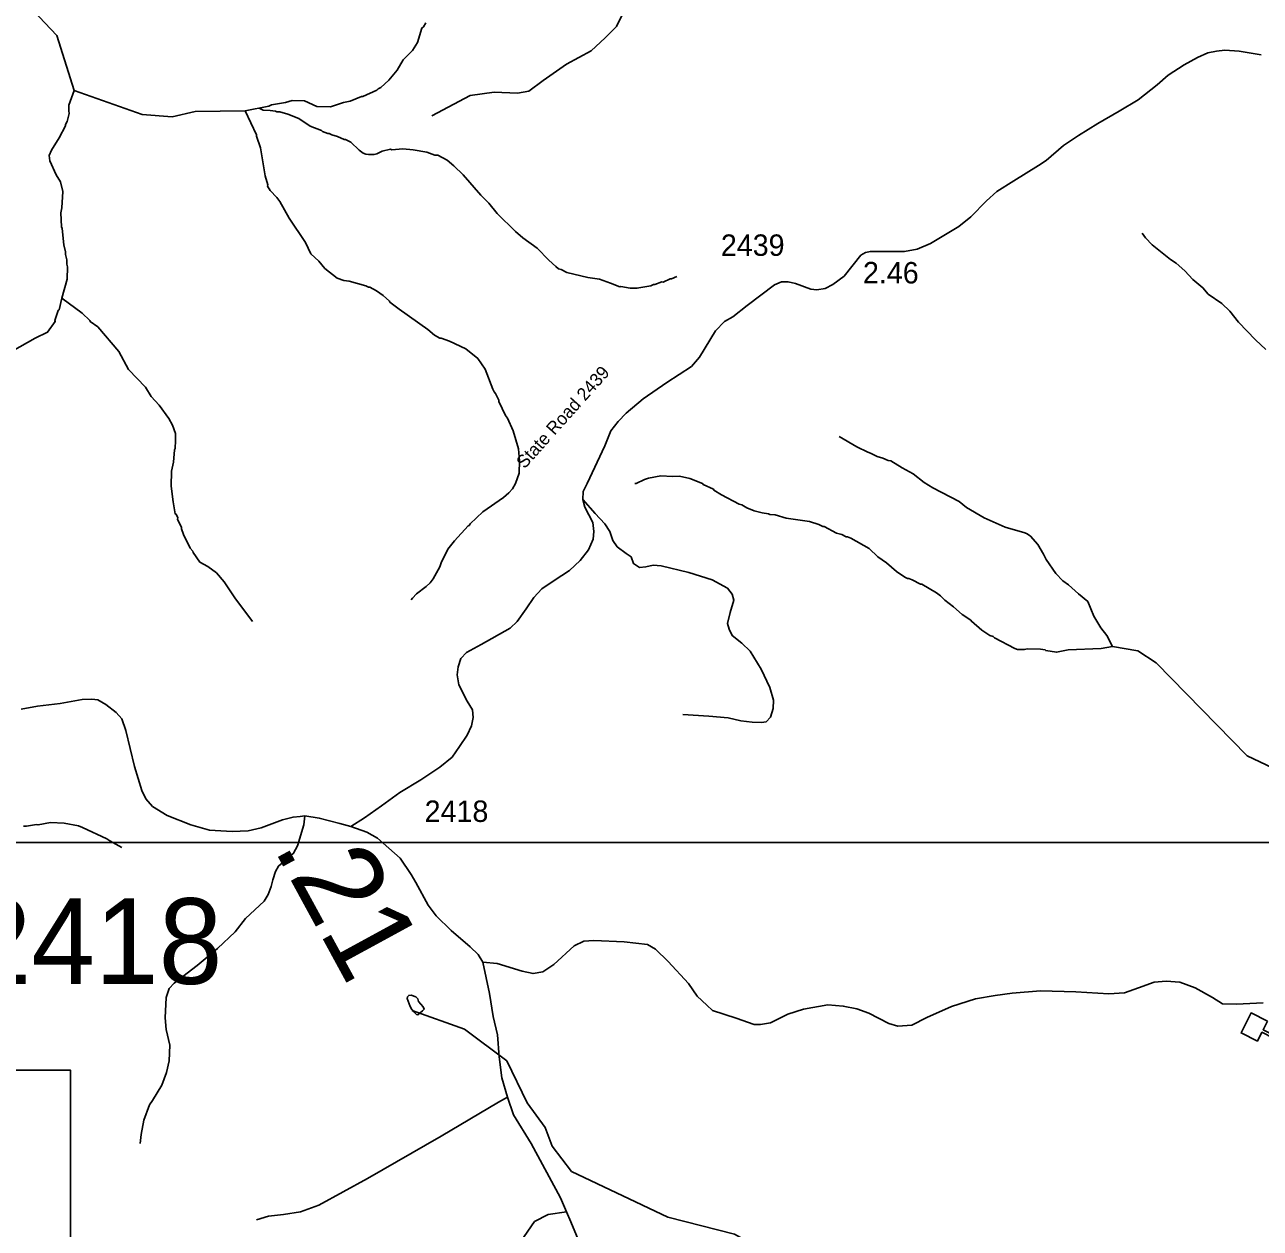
# Model space of a CAD drawing. Extents: x 1248089 to 1457196, y 820910 to 988753.
# Drawn here: x 1394126 to 1401339, y 869349 to 876374 of the extents above; entities that cross this region are included whole.
import ezdxf

# ---------------------------------------------------------------- set-up
doc = ezdxf.new("R2010")
doc.units = 0
for name, color, linetype in [('Exist Cultural Church CELL', 7, 'Continuous'), ('Exist Hydrographic Misc Water Feature', 7, 'Continuous'), ('Exist Road Non-System Type 51', 7, 'Continuous'), ('Exist Road Secondary Structure Standard Bridge Number Label', 7, 'Continuous'), ('Exist Road Secondary Type 51 Attributed', 7, 'Continuous'), ('Exist Road Secondary Type 51 Label', 7, 'Continuous'), ('Map Preparation Inset Cut Line', 7, 'Continuous'), ('Prop GRAU CAT1 Cell', 7, 'Continuous'), ('Prop Lane Lines', 7, 'Continuous')]:
    doc.layers.add(name, color=color, linetype=linetype)

msp = doc.modelspace()

# ---------------------------------------------------------------- linework, layer by layer
at = {"layer": 'Exist Cultural Church CELL'}
msp.add_lwpolyline([(1401381.1, 870558), (1401355.7, 870507.1), (1401423.8, 870473), (1401438.1, 870501.6), (1401452.4, 870494.5), (1401438.1, 870465.9), (1401491.9, 870439), (1401484.7, 870424.6), (1401430.9, 870451.5), (1401416.6, 870422.9), (1401402.3, 870430.1), (1401416.7, 870458.7), (1401348.6, 870492.7), (1401322.7, 870441.2), (1401227.5, 870488.8), (1401285.9, 870605.6)], close=True, dxfattribs=at)
at = {"layer": 'Exist Hydrographic Misc Water Feature'}
for points in [[(1395413, 875872.4), (1395120, 875867.5), (1394986, 875837.4), (1394811.9, 875850.8), (1394413.9, 875990.1), (1394313, 876310.5), (1394002, 876641.7), (1393785.6, 876818.3)], [(1396467.6, 876385.9), (1396453.2, 876362.2), (1396445, 876354.4), (1396419.2, 876271.1), (1396390.1, 876223.7), (1396336, 876168.6), (1396299.6, 876109.8), (1396252.3, 876050.9), (1396205.4, 876008), (1396189.3, 876000.3), (1396181.1, 875992.5), (1396100.3, 875954.3), (1396092.3, 875954.5), (1396025.7, 875927.9), (1395987.5, 875920.9), (1395910.9, 875894.5), (1395831, 875896.2), (1395759.7, 875929.9), (1395687.7, 875931.4), (1395647.4, 875920.3), (1395567.2, 875906.1), (1395551, 875898.5), (1395413, 875872.4)], [(1394342.4, 874777.2), (1394372.9, 874889.1), (1394374.5, 874961), (1394370.9, 874977.1), (1394371.4, 875001.1), (1394364.1, 875033.2), (1394364.4, 875049.2), (1394353.4, 875089.4), (1394343.4, 875185.5), (1394339.6, 875193.6), (1394337.4, 875275.7), (1394342, 875305.5), (1394348.1, 875401.4), (1394335.3, 875457.5), (1394310.2, 875498.1), (1394272, 875578.9), (1394268.7, 875610.9), (1394281.3, 875642.6), (1394326.9, 875713.5), (1394364.4, 875784.7), (1394364.6, 875792.7), (1394372.9, 875808.5), (1394386, 875856.2), (1394382.4, 875872.3), (1394383, 875904.2), (1394413.9, 875990.1)], [(1397933.6, 874904.5), (1397901.3, 874891.2), (1397893.3, 874891.4), (1397852.9, 874872.3), (1397844.9, 874872.5), (1397804.6, 874857.4), (1397796.6, 874857.6), (1397780.4, 874850), (1397700.1, 874835.7), (1397660.1, 874836.5), (1397606.3, 874845.8), (1397600.3, 874843.9), (1397546, 874866.4), (1397481.2, 874888.5), (1397413.3, 874898), (1397290, 874928.7), (1397258.4, 874945.4), (1397242.5, 874949.7), (1397226.8, 874962), (1397185.5, 874998.9), (1397117.2, 875070.4), (1397034.4, 875130.2), (1396991.2, 875167.2), (1396884.5, 875271.8), (1396834.8, 875332.5), (1396787.8, 875379.5), (1396686.3, 875497.6), (1396631.5, 875550.8), (1396592.2, 875583.6), (1396536.9, 875612.9), (1396520.9, 875613.3), (1396473.3, 875630.3), (1396393.5, 875644), (1396333.6, 875649.4), (1396269.6, 875644.8), (1396261.6, 875646.9), (1396213.4, 875636), (1396181, 875620.8), (1396164.9, 875617.1), (1396132.9, 875615.8), (1396116.9, 875618.2), (1396101.1, 875624.5), (1396077.4, 875641), (1396030.5, 875688), (1395998.8, 875704.7), (1395990.8, 875704.8), (1395951.2, 875721.7), (1395919.3, 875730.5), (1395903.6, 875738.8), (1395895.6, 875739), (1395863.9, 875751.7), (1395859.1, 875757.3), (1395792.5, 875781.2), (1395725.5, 875826.6), (1395662, 875852.1), (1395614.3, 875865.1), (1395598.3, 875865.4), (1395590.3, 875869.6), (1395558.4, 875874.3), (1395518.5, 875875.2), (1395494, 875887.4)], [(1396382.4, 873017.9), (1396388.7, 873027.8), (1396413.2, 873051.3), (1396470.1, 873094), (1396492.6, 873115.4), (1396511.1, 873139), (1396548.6, 873210.2), (1396557.2, 873234), (1396596.8, 873313), (1396634.3, 873361.2), (1396713.8, 873448.3), (1396719.9, 873450.2), (1396726.1, 873460), (1396799.6, 873530.5), (1396921.4, 873613.7), (1396952, 873641), (1396972.6, 873664.5), (1396991.2, 873696), (1397012.6, 873755.6), (1397015, 873828.4), (1397007.7, 873897.6), (1396977.9, 874004.1), (1396943.5, 874076.9), (1396931.9, 874093.1), (1396893.6, 874173.9), (1396893.7, 874181.9), (1396874.7, 874222.3), (1396866.9, 874230.5), (1396859.2, 874246.6), (1396813.8, 874363.6), (1396771.8, 874425.5), (1396700.3, 874482), (1396605.2, 874528), (1396557.7, 874545.1), (1396549.7, 874545.3), (1396518, 874562), (1396478.7, 874594.8), (1396312.4, 874713.5), (1396258.2, 874755.5), (1396255.9, 874761.2), (1396219, 874794.4), (1396179.7, 874821.3), (1396140.1, 874842.2), (1396132.1, 874842.3), (1396116.3, 874850.7), (1396020.8, 874876.7), (1395989, 874881.4), (1395949.2, 874894.3), (1395878.4, 874951.9), (1395843.7, 874993.7), (1395796.3, 875037.6), (1395765.7, 875102.2), (1395668.8, 875244.3), (1395614.9, 875341.4), (1395597.4, 875365.8), (1395558.3, 875406.6), (1395542.9, 875431), (1395545, 875438.9), (1395530.2, 875491.2), (1395501.8, 875655.7), (1395479.2, 875724.1), (1395479.4, 875732.1), (1395413, 875872.4)], [(1400648.7, 875158.3), (1400668.8, 875130), (1400707.8, 875089.2), (1400816, 875002.8), (1400847.6, 874982.1), (1400898.5, 874937), (1400945, 874887.1), (1401004.4, 874838.8), (1401035.6, 874802.1), (1401114.4, 874746.4), (1401161.4, 874701.4), (1401212, 874638.4), (1401310.5, 874534.9), (1401372.6, 874478.9)], [(1394051.8, 874468.5), (1394187.5, 874545.1), (1394259.3, 874579.1), (1394303.6, 874642.8), (1394302, 874647.8), (1394321, 874706.3), (1394327.1, 874710.2), (1394342.4, 874777.2)], [(1395455.6, 872890.5), (1395352.6, 873028.7), (1395291, 873123), (1395244.6, 873174.1), (1395195.7, 873211.6), (1395147.1, 873237), (1395108.4, 873293.8), (1395106.5, 873301.9), (1395090.8, 873318.2), (1395052.6, 873399), (1395041.3, 873431.3), (1395041.5, 873439.3), (1395018.5, 873487.7), (1395018.8, 873495.7), (1395009.2, 873518), (1395003.3, 873520.1), (1394992.7, 873588.3), (1394981.3, 873681.5), (1394983, 873768.3), (1394993.7, 873820.1), (1394999.4, 873891.9), (1395003.5, 873899.8), (1395006.5, 873947.7), (1395005.4, 873987.7), (1394988.5, 874036), (1394967.4, 874076.5), (1394910.4, 874154), (1394864.7, 874203.7), (1394831.3, 874259.4), (1394731.5, 874361.5), (1394675.8, 874466.7), (1394552.3, 874610), (1394507.6, 874642.3), (1394505.6, 874647.6), (1394460.7, 874691.3), (1394342.4, 874777.2)], [(1398881.3, 873970.2), (1398984, 873909.9), (1399047.4, 873878.5), (1399063.3, 873874.2), (1399102.9, 873853.4), (1399134.7, 873844.7), (1399166.3, 873829.9), (1399182.2, 873827.7), (1399248.4, 873787.3), (1399312.6, 873752.8), (1399377.5, 873701.2), (1399426.9, 873670.3), (1399581.2, 873591), (1399624.4, 873556.1), (1399727.1, 873495.8), (1399849.9, 873441.2), (1399965.2, 873408.7), (1399979.1, 873402.3), (1399996.8, 873387.9), (1400039.8, 873341), (1400074.5, 873284.3), (1400089.8, 873252), (1400146.1, 873170.8), (1400187.2, 873127.9), (1400218.7, 873105.2), (1400277.1, 873052), (1400332.5, 873006.8), (1400366.7, 872922.1), (1400409.2, 872853.2), (1400444.2, 872808.5), (1400476.3, 872743.8)], [(1397687.3, 873696.8), (1397695.3, 873696.6), (1397743.8, 873719.4), (1397768, 873726.9), (1397840.3, 873741.4), (1397908.2, 873737.8), (1397948.2, 873738.9), (1398008, 873725.6), (1398083.4, 873695.9), (1398087.3, 873690.6), (1398146.6, 873662.6), (1398148.9, 873657.6), (1398193.9, 873629.6), (1398296.7, 873575.4), (1398312.6, 873571), (1398342.2, 873554.3), (1398383.9, 873537.4), (1398431.6, 873524.4), (1398467.5, 873519.6), (1398475.4, 873515.4), (1398507.4, 873512.7), (1398571, 873493.3), (1398706.5, 873474.4), (1398762.2, 873457.2), (1398785.9, 873444.6), (1398793.9, 873444.4), (1398865.1, 873406.9), (1398896.9, 873398.2), (1398920.7, 873385.7), (1398928.7, 873385.5), (1398948.5, 873377.1), (1399055.2, 873316.8), (1399106.5, 873268.7), (1399157.3, 873232.5), (1399216.3, 873183.3), (1399263.5, 873150.3), (1399279.3, 873141.9), (1399287.3, 873141.8), (1399307.2, 873133.3), (1399354.7, 873108.3), (1399362.7, 873108.2), (1399449.5, 873058.2), (1399473.2, 873039.7), (1399496.7, 873015.2), (1399547.8, 872976.1), (1399598.8, 872931), (1399650.1, 872897.9), (1399652.9, 872892.3), (1399712.8, 872840.6), (1399760.2, 872809.5), (1399780.1, 872803.1), (1399787.9, 872794.9), (1399906.5, 872732.3), (1399922.5, 872728), (1399962.5, 872727.1), (1399978.4, 872730.8), (1400056.5, 872729), (1400082.4, 872724.5), (1400086.3, 872720.4), (1400150.1, 872711), (1400218.4, 872725.4), (1400410.6, 872733.2), (1400476.3, 872743.8)], [(1404306.2, 870512), (1403975.2, 870613.9), (1403843.2, 870692.2), (1403738.2, 870851.8), (1402665.1, 871359.2), (1402378.2, 871598.1), (1401487.9, 872000.4), (1401263.2, 872106.4), (1400732.1, 872649), (1400625.2, 872720), (1400476.3, 872743.8)], [(1394692.8, 871572.1), (1394621.7, 871609.7), (1394606, 871622), (1394463.4, 871689.1), (1394439.6, 871697.6), (1394355.9, 871712.8), (1394277.1, 871717.6), (1394203.7, 871702.8), (1394194.5, 871705.1), (1394135.5, 871696.4), (1394119.5, 871696.7)], [(1396359.4, 870689.7), (1396361.1, 870699.8), (1396367.5, 870707.7), (1396382.6, 870709.5), (1396409.6, 870698.9), (1396420.2, 870688.4)], [(1396359.4, 870689.7), (1396376.3, 870643.7), (1396385.2, 870626.1), (1396397.5, 870611.2), (1396413.2, 870596.8), (1396421.2, 870594.6), (1396447.6, 870617.3)], [(1396447.6, 870617.3), (1396458.5, 870628.7), (1396452.4, 870641.8), (1396425.1, 870672.5), (1396420.2, 870688.4)], [(1401426.2, 869145.2), (1400617.2, 869105.8), (1399859.1, 869153.9), (1399649.1, 869115.4), (1399363.1, 868973.4), (1399122.1, 868984.9), (1398665.1, 869095.8), (1398270.1, 869313.9), (1397880.1, 869413.7), (1397318.1, 869681), (1397205.1, 869827.8), (1397165.1, 869936.8), (1397060, 870080.2), (1396940.1, 870325.5), (1396693.1, 870511), (1396387.1, 870619)]]:
    msp.add_lwpolyline(points, dxfattribs=at)
at = {"layer": 'Exist Road Non-System Type 51'}
for points in [[(1397976.9, 877174.3), (1397940.8, 877129.2), (1397921.1, 877063.6), (1397908.6, 877032.6), (1397883.4, 876941.1), (1397776.3, 876789.8), (1397725.9, 876704.7), (1397672.3, 876641.6), (1397656.6, 876578.6), (1397656.6, 876537.6), (1397625.1, 876455.6), (1397581, 876364.2), (1397514.8, 876297.9), (1397432.9, 876222.3), (1397288, 876143.4), (1397152.5, 876048.9), (1397068.5, 875986.4), (1397002.3, 875973.8), (1396866.9, 875980.1), (1396725.4, 875960.4), (1396502.6, 875842.4)], [(1397384.4, 873601.9), (1397456, 873521.4), (1397512.1, 873460.4), (1397541.4, 873416.4), (1397558.4, 873362.7), (1397585.3, 873326.1), (1397636.5, 873287), (1397665.8, 873267.5), (1397680.4, 873228.4), (1397714.6, 873206.4), (1397751.2, 873208.9), (1397795.1, 873218.6), (1397841.4, 873216.2), (1398002.5, 873177.1), (1398139.1, 873133.2), (1398229.4, 873084.4), (1398256.2, 873050.2), (1398266, 873016), (1398244, 872942.7), (1398229.4, 872879.3), (1398239.1, 872845.1), (1398256.2, 872808.5), (1398312.3, 872764.5), (1398361.1, 872718.1), (1398424.5, 872613.1), (1398475.8, 872505.7), (1398497.7, 872432.4), (1398495.3, 872383.6), (1398480.7, 872332.3), (1398453.8, 872305.5), (1398427, 872300.6), (1398373.3, 872303), (1398307.4, 872310.4), (1398231.8, 872327.5), (1398119.6, 872337.2), (1397968.3, 872347)], [(1395760.7, 871756.3), (1395755, 871703.4), (1395717.9, 871580.4), (1395695, 871537.5), (1395606.4, 871463.2), (1395589.3, 871431.7), (1395575, 871383.1), (1395563.6, 871343.1), (1395546.4, 871297.3), (1395523.6, 871257.3), (1395415, 871157.2), (1395355, 871080), (1395252.1, 870982.7), (1395132.1, 870882.6), (1394997.8, 870779.7), (1394969.2, 870748.2), (1394952, 870696.8)], [(1394952, 870696.8), (1394946.5, 870577.7), (1394952.2, 870509.1), (1394972.2, 870417.6), (1394968.3, 870326.4), (1394953.5, 870258.5), (1394926.4, 870184.3), (1394872, 870095.4), (1394854.8, 870069.4), (1394821.4, 869980.5), (1394805.4, 869895.3), (1394800.4, 869843.4)], [(1395479.8, 869398.2), (1395549.1, 869418.5), (1395636.6, 869429.9), (1395735.6, 869445.1), (1395842.2, 869483.2), (1396127.6, 869639.4), (1396557.7, 869887), (1396892.7, 870085), (1396943.6, 870113.4)], [(1396690.9, 868820.5), (1396767.1, 868831.9), (1396828, 868881.4), (1396877.4, 868938.6), (1396930.7, 869037.6), (1396949.8, 869125.2), (1396995.4, 869224.2), (1397041.1, 869300.4), (1397102, 869388), (1397181.9, 869429.9), (1397288.5, 869445.1)]]:
    msp.add_lwpolyline(points, dxfattribs=at)
at = {"layer": 'Exist Road Secondary Structure Standard Bridge Number Label'}
msp.add_lwpolyline([(1390676.7, 870272.4), (1394392.6, 870272.4), (1394392.6, 868735.9), (1390676.7, 868735.9)], close=True, dxfattribs=at)
at = {"layer": 'Exist Road Secondary Type 51 Attributed'}
for points in [[(1396029.3, 871693.3), (1396108.9, 871745.1), (1396209.3, 871814.9), (1396315.3, 871893), (1396437.9, 871965.6), (1396549.5, 872040.9), (1396622, 872099.5), (1396663.8, 872160.9), (1396708.4, 872227.9), (1396733.5, 872280.9), (1396744.7, 872331.2), (1396739.1, 872375.8), (1396708.4, 872426), (1396661, 872520.9), (1396650.8, 872578.6), (1396656.3, 872627), (1396671.2, 872675.4), (1396704.7, 872708.9), (1396790.2, 872757.2), (1396959.4, 872852.1), (1397000.2, 872891.2), (1397054.2, 872963.8), (1397098.8, 873030.7), (1397144.9, 873082), (1397217.4, 873130.4), (1397306.6, 873188.1), (1397367.9, 873245.8), (1397416.3, 873309), (1397444.1, 873370.4), (1397447.9, 873415.1), (1397442.3, 873469), (1397395.5, 873557.2), (1397384.4, 873601.9), (1397386.2, 873650.3), (1397408.5, 873696.8), (1397512.6, 873916.3), (1397547.7, 874002.8), (1397590.5, 874058.6), (1397636.9, 874107), (1397737.3, 874190.7), (1397874.9, 874285.6), (1398018, 874378.6), (1398066, 874433.8), (1398158.9, 874588.2), (1398211, 874642.1), (1398259.3, 874668.2), (1398343, 874735.1), (1398502.8, 874856.1), (1398543.7, 874872.8), (1398582.8, 874872.8), (1398625.5, 874863.5), (1398714.8, 874830), (1398750.1, 874826.3), (1398798.4, 874833.8), (1398843, 874857.9), (1398909.2, 874906), (1399007.7, 875028.8), (1399033.8, 875043.7), (1399063.5, 875051.1), (1399262.4, 875051.1), (1399336.8, 875064.1), (1399413, 875097.6), (1399579.7, 875195.6), (1399650.3, 875253.3), (1399741.4, 875346.3), (1399800.9, 875400.2), (1399901.3, 875463.5), (1400043.9, 875552), (1400088.5, 875581.8), (1400190.8, 875669.2), (1400278.1, 875726.9), (1400391.5, 875797.6), (1400516.1, 875870.2), (1400626.8, 875936.1), (1400736.5, 876023.6), (1400801.6, 876079.4), (1400894.5, 876140.8), (1400972.6, 876183.6), (1401032.1, 876209.6), (1401084.1, 876220.8), (1401132.5, 876226.3), (1401216.1, 876218.9), (1401344.4, 876198.4)], [(1396029.3, 871693.3), (1395966.1, 871711.9), (1395845.2, 871743.5), (1395760.7, 871756.3), (1395734.7, 871752.6), (1395692, 871748.9), (1395630.6, 871732.1), (1395506.1, 871685.6), (1395429.8, 871668.9), (1395336.9, 871665.1), (1395204.9, 871672.6), (1395095.2, 871704.2), (1394957.7, 871758.2), (1394872.1, 871810.2), (1394833.1, 871854.9), (1394808.9, 871903.3), (1394766.2, 872044.7), (1394715.2, 872254.2), (1394692.9, 872323.1), (1394659.4, 872360.3), (1394599.9, 872406.8), (1394551.6, 872432.8), (1394518.1, 872436.6), (1394460.5, 872434.7), (1394332.2, 872412.4), (1394200.3, 872395.6), (1394105.4, 872378.9)], [(1396799.5, 870901.3), (1396773.8, 870947.7), (1396725.7, 870992.3), (1396615.9, 871086.8), (1396528.5, 871172.6), (1396480.8, 871235.4), (1396408.8, 871367.6), (1396381.3, 871413.9), (1396317.8, 871508.4), (1396250.9, 871568.5), (1396185.8, 871625.1), (1396122.3, 871661.2), (1396029.3, 871693.3)], [(1401356.5, 870665.1), (1401200.1, 870656.7), (1401119.1, 870659.5), (1401060.4, 870695.8), (1400959.8, 870751.7), (1400870.5, 870785.3), (1400789.5, 870790.8), (1400719.6, 870785.3), (1400627.5, 870751.7), (1400546.4, 870723.8), (1400454.3, 870718.2), (1400261.5, 870729.3), (1400056.4, 870735.1), (1399891.6, 870721.1), (1399791, 870707.1), (1399676.5, 870687.6), (1399536.8, 870642.8), (1399391.6, 870578.5), (1399305, 870533.8), (1399224, 870528.2), (1399170.9, 870545), (1399053.6, 870603.7), (1398983.8, 870628.9), (1398904.1, 870645.3), (1398814.9, 870653.9), (1398672.3, 870628.5), (1398580.1, 870597.8), (1398479.5, 870547.5), (1398420.9, 870539.1), (1398384.6, 870539.1), (1398278.4, 870575.4), (1398141.5, 870620.2), (1398108, 870650.9), (1398052.2, 870704), (1398001.9, 870776.7), (1397881.8, 870905.3), (1397809.1, 870978), (1397761.7, 871005.9), (1397624.8, 871019.9), (1397448.8, 871028.3), (1397390.2, 871025.5), (1397334.3, 870997.5), (1397214.2, 870888.5), (1397149.9, 870846.6), (1397094.1, 870835.4), (1397029.8, 870849.4), (1396884.6, 870894.1), (1396799.5, 870901.3)], [(1396799.5, 870901.3), (1396839.1, 870719.2), (1396861, 870585.4), (1396885.3, 870478.4), (1396895, 870349.4), (1396912, 870227.7), (1396943.6, 870113.4), (1396980.1, 870011.2), (1397082.2, 869843.3), (1397254.2, 869526.5), (1397288.5, 869445.1), (1397315, 869385.4), (1397356.3, 869283.2)]]:
    msp.add_lwpolyline(points, dxfattribs=at)
at = {"layer": 'Map Preparation Inset Cut Line'}
msp.add_lwpolyline([(1448249.7, 871600.6), (1388709.5, 871600.6), (1388709.5, 915849.1), (1448249.7, 915849.1)], close=True, dxfattribs=at)

# ---------------------------------------------------------------- texts
at = {"layer": 'Exist Road Secondary Type 51 Label'}
msp.add_text('State Road 2439', height=75, rotation=48.25118, dxfattribs=at).set_placement((1397044.2, 873778.2))
at = {"layer": 'Prop GRAU CAT1 Cell'}
for s, height, rotation, p in [('2.46', 125, 359.87022, (1399019.5, 874864.7)), ('.21', 500, 298.59128, (1395574.8, 871570))]:
    msp.add_text(s, height=height, rotation=rotation, dxfattribs=at).set_placement(p)
at = {"layer": 'Prop Lane Lines'}
for s, height, p in [('2439', 125, (1398190.1, 875025)), ('2418', 125, (1396460.6, 871720.7)), ('2418', 500, (1393792.1, 870775.1))]:
    msp.add_text(s, height=height, dxfattribs=at).set_placement(p)

doc.saveas('drawing.dxf')
